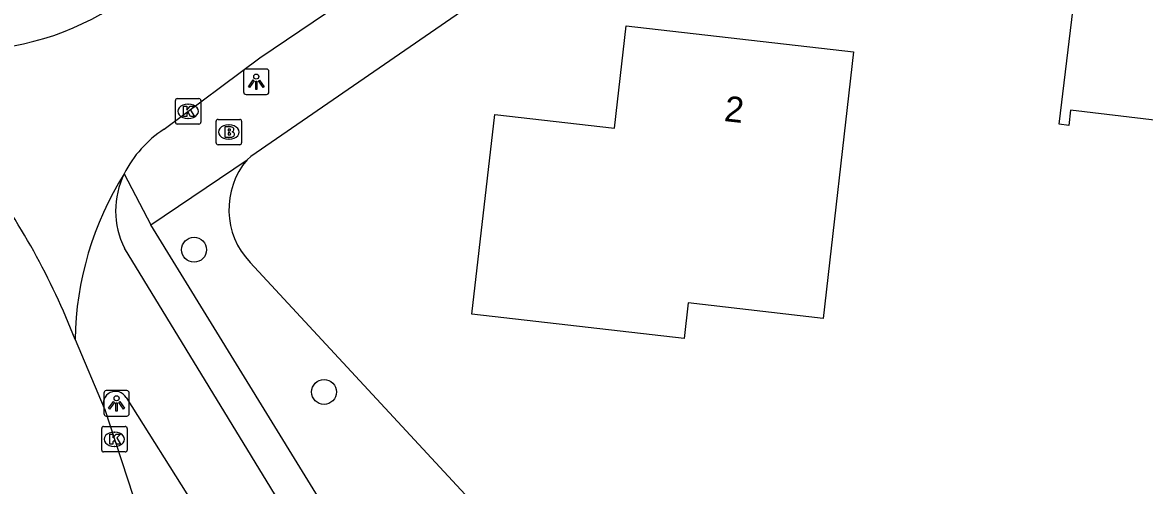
# Model space of a CAD drawing. Extents: x 162398 to 163643, y 386453 to 387397.
# Drawn here: x 162947.59 to 162991.69, y 386518.72 to 386536.91 of the extents above; entities that cross this region are included whole.
import ezdxf

# ---------------------------------------------------------------- set-up
doc = ezdxf.new("R2010")
doc.units = 0
for name, color, linetype in [('IMGEO_Boom', 7, 'Continuous'), ('IMGEO_Brandkraan', 7, 'Continuous'), ('IMGEO_Fietspad_gesloten', 7, 'Continuous'), ('IMGEO_Groenvoorziening', 7, 'Continuous'), ('IMGEO_Kolk', 7, 'Continuous'), ('IMGEO_Lichtpunt', 7, 'Continuous'), ('IMGEO_Pand', 7, 'Continuous'), ('IMGEO_Pand_nummerreeks', 7, 'Continuous'), ('IMGEO_Rijbaan_lokaal_gesloten', 7, 'Continuous'), ('IMGEO_Rijbaan_lokaal_open', 7, 'Continuous'), ('IMGEO_Voetpad_open', 7, 'Continuous')]:
    doc.layers.add(name, color=color, linetype=linetype)

msp = doc.modelspace()

# ---------------------------------------------------------------- linework, layer by layer
at = {"layer": 'IMGEO_Boom'}
for centre in [(162954.337, 386527.981), (162959.444, 386522.394)]:
    msp.add_circle(centre, 0.489, dxfattribs=at)
at = {"layer": 'IMGEO_Brandkraan'}
for p, q in [((162955.202, 386532.178), (162955.202, 386533.03)), ((162955.277, 386533.104), (162956.129, 386533.104)), ((162955.69, 386532.884), (162955.715, 386532.884)), ((162956.203, 386533.03), (162956.203, 386532.178)), ((162956.129, 386532.104), (162955.277, 386532.104)), ((162955.713, 386532.324), (162955.688, 386532.324))]:
    msp.add_line(p, q, dxfattribs=at)
for points in [[(162955.202, 386532.178), (162955.202, 386533.03)], [(162955.277, 386533.104), (162956.129, 386533.104)], [(162955.55, 386532.804), (162955.55, 386532.404), (162955.763, 386532.404)], [(162955.781, 386532.804), (162955.55, 386532.804)], [(162956.203, 386533.03), (162956.203, 386532.178)], [(162955.729, 386532.723), (162955.675, 386532.723), (162955.675, 386532.647)], [(162955.675, 386532.647), (162955.728, 386532.647)], [(162955.737, 386532.571), (162955.675, 386532.571), (162955.675, 386532.49)], [(162955.675, 386532.49), (162955.737, 386532.49)], [(162956.129, 386532.104), (162955.277, 386532.104)]]:
    msp.add_lwpolyline(points, dxfattribs=at)
for centre, radius, start, end in [((162955.279, 386533.028), 0.0765, 91.552, 178.448), ((162955.279, 386533.028), 0.0765, 91.552, 178.448), ((162955.785, 386532.659), 0.145, 59.4692, 91.5367), ((162956.127, 386533.028), 0.0765, 1.552, 88.448), ((162956.127, 386533.028), 0.0765, 1.552, 88.448), ((162955.73, 386532.685), 0.0379, 267.8285, 90.9355), ((162955.738, 386532.53), 0.0404, 269.8759, 90.5077), ((162955.769, 386532.655), 0.251, 268.6676, 293.5347), ((162955.81, 386532.706), 0.0922, 285.5137, 58.1501), ((162955.815, 386532.514), 0.105, 301.3115, 78.989), ((162955.279, 386532.18), 0.0765, 181.552, 268.448), ((162955.279, 386532.18), 0.0765, 181.552, 268.448), ((162956.127, 386532.18), 0.0765, 271.552, 358.448), ((162956.127, 386532.18), 0.0765, 271.552, 358.448)]:
    msp.add_arc(centre, radius, start, end, dxfattribs=at)
for centre, major_axis, ratio, start_param, end_param in [((162955.689, 386532.604), (-0.387, 0.002), 0.722429, 4.712389, 7.853982), ((162955.714, 386532.604), (-0.39, 0.002), 0.717154, 1.570796, 4.712389)]:
    msp.add_ellipse(centre, major_axis=major_axis, ratio=ratio, start_param=start_param, end_param=end_param, dxfattribs=at)
at = {"layer": 'IMGEO_Fietspad_gesloten'}
for points in [[(162963.099, 386509.211), (162951.603, 386528.04)], [(162951.666, 386522.171), (162954.272, 386518.043)]]:
    msp.add_lwpolyline(points, dxfattribs=at)
for centre, radius, start, end in [((162954.521, 386529.516), 3.27, 153.7189, 206.8297), ((162951.247, 386521.94), 0.479, 28.8168, 201.7386)]:
    msp.add_arc(centre, radius, start, end, dxfattribs=at)
at = {"layer": 'IMGEO_Groenvoorziening'}
msp.add_lwpolyline([(162956.539, 386527.481), (162966.805, 386516.396), (162974.368, 386508.176)], dxfattribs=at)
msp.add_arc((162958.727, 386529.567), 3.023, 139.7625, 223.641, dxfattribs=at)
at = {"layer": 'IMGEO_Kolk'}
for p, q in [((162953.602, 386532.992), (162953.602, 386533.844)), ((162953.677, 386533.918), (162954.529, 386533.918)), ((162954.09, 386533.698), (162954.115, 386533.698)), ((162954.603, 386533.844), (162954.603, 386532.992)), ((162954.529, 386532.918), (162953.677, 386532.918)), ((162954.113, 386533.138), (162954.088, 386533.138)), ((162950.705, 386520.112), (162950.705, 386520.964)), ((162950.78, 386521.038), (162951.632, 386521.038)), ((162951.706, 386520.964), (162951.706, 386520.112)), ((162951.193, 386520.818), (162951.218, 386520.818)), ((162951.632, 386520.038), (162950.78, 386520.038)), ((162951.216, 386520.258), (162951.191, 386520.258))]:
    msp.add_line(p, q, dxfattribs=at)
for points in [[(162953.602, 386532.992), (162953.602, 386533.844)], [(162953.677, 386533.918), (162954.529, 386533.918)], [(162954.603, 386533.844), (162954.603, 386532.992)], [(162953.923, 386533.618), (162954.046, 386533.618), (162954.046, 386533.467), (162954.176, 386533.618), (162954.34, 386533.618), (162954.194, 386533.467), (162954.347, 386533.218), (162954.195, 386533.218), (162954.11, 386533.382), (162954.046, 386533.315), (162954.046, 386533.218), (162953.923, 386533.218), (162953.923, 386533.618)], [(162954.529, 386532.918), (162953.677, 386532.918)], [(162950.705, 386520.112), (162950.705, 386520.964)], [(162950.78, 386521.038), (162951.632, 386521.038)], [(162951.706, 386520.964), (162951.706, 386520.112)], [(162951.026, 386520.738), (162951.149, 386520.738), (162951.149, 386520.587), (162951.279, 386520.738), (162951.443, 386520.738), (162951.297, 386520.587), (162951.45, 386520.338), (162951.298, 386520.338), (162951.213, 386520.502), (162951.149, 386520.435), (162951.149, 386520.338), (162951.026, 386520.338), (162951.026, 386520.738)], [(162951.632, 386520.038), (162950.78, 386520.038)]]:
    msp.add_lwpolyline(points, dxfattribs=at)
for centre, start, end in [((162953.679, 386533.842), 91.552, 178.448), ((162953.679, 386533.842), 91.552, 178.448), ((162954.527, 386533.842), 1.552, 88.448), ((162954.527, 386533.842), 1.552, 88.448), ((162953.679, 386532.994), 181.552, 268.448), ((162953.679, 386532.994), 181.552, 268.448), ((162954.527, 386532.994), 271.552, 358.448), ((162954.527, 386532.994), 271.552, 358.448), ((162950.782, 386520.962), 91.552, 178.448), ((162950.782, 386520.962), 91.552, 178.448), ((162951.63, 386520.962), 1.552, 88.448), ((162951.63, 386520.962), 1.552, 88.448), ((162950.782, 386520.114), 181.552, 268.448), ((162950.782, 386520.114), 181.552, 268.448), ((162951.63, 386520.114), 271.552, 358.448), ((162951.63, 386520.114), 271.552, 358.448)]:
    msp.add_arc(centre, 0.0765, start, end, dxfattribs=at)
for centre, major_axis, ratio, start_param, end_param in [((162954.089, 386533.418), (-0.387, 0.002), 0.722429, 4.712389, 7.853982), ((162954.114, 386533.418), (-0.39, 0.002), 0.717154, 1.570796, 4.712389), ((162951.192, 386520.538), (-0.387, 0.002), 0.722429, 4.712389, 7.853982), ((162951.217, 386520.538), (-0.39, 0.002), 0.717154, 1.570796, 4.712389)]:
    msp.add_ellipse(centre, major_axis=major_axis, ratio=ratio, start_param=start_param, end_param=end_param, dxfattribs=at)
at = {"layer": 'IMGEO_Lichtpunt'}
for p, q in [((162957.185, 386535.081), (162956.377, 386535.081)), ((162957.185, 386535.081), (162956.377, 386535.081)), ((162956.283, 386534.986), (162956.283, 386534.179)), ((162956.283, 386534.986), (162956.283, 386534.179)), ((162957.279, 386534.179), (162957.279, 386534.986)), ((162957.279, 386534.179), (162957.279, 386534.986)), ((162956.377, 386534.085), (162957.185, 386534.085)), ((162956.377, 386534.085), (162957.185, 386534.085)), ((162950.791, 386522.351), (162950.791, 386521.544)), ((162950.791, 386522.351), (162950.791, 386521.544)), ((162951.693, 386522.446), (162950.885, 386522.446)), ((162951.693, 386522.446), (162950.885, 386522.446)), ((162951.787, 386521.544), (162951.787, 386522.351)), ((162951.787, 386521.544), (162951.787, 386522.351)), ((162950.885, 386521.45), (162951.693, 386521.45)), ((162950.885, 386521.45), (162951.693, 386521.45))]:
    msp.add_line(p, q, dxfattribs=at)
for points in [[(162956.657, 386534.65), (162956.696, 386534.622), (162956.508, 386534.36), (162956.47, 386534.387), (162956.657, 386534.65)], [(162956.759, 386534.602), (162956.806, 386534.602), (162956.806, 386534.28), (162956.759, 386534.28), (162956.759, 386534.602)], [(162956.869, 386534.622), (162956.907, 386534.649), (162957.094, 386534.387), (162957.055, 386534.359), (162956.869, 386534.622)], [(162951.165, 386522.015), (162951.204, 386521.987), (162951.016, 386521.725), (162950.978, 386521.752), (162951.165, 386522.015)], [(162951.267, 386521.967), (162951.314, 386521.967), (162951.314, 386521.645), (162951.267, 386521.645), (162951.267, 386521.967)], [(162951.377, 386521.987), (162951.415, 386522.014), (162951.602, 386521.752), (162951.563, 386521.724), (162951.377, 386521.987)]]:
    msp.add_lwpolyline(points, dxfattribs=at)
for centre in [(162956.782, 386534.784), (162951.29, 386522.149)]:
    msp.add_circle(centre, 0.0994, dxfattribs=at)
for centre, start, end in [((162956.377, 386534.986), 90, 180), ((162956.377, 386534.986), 90, 180), ((162957.185, 386534.986), 0, 90), ((162957.185, 386534.986), 0, 90), ((162956.377, 386534.179), 180, 270), ((162956.377, 386534.179), 180, 270), ((162957.185, 386534.179), 270, 0), ((162957.185, 386534.179), 270, 360), ((162950.885, 386522.351), 90, 180), ((162950.885, 386522.351), 90, 180), ((162951.693, 386522.351), 0, 90), ((162951.693, 386522.351), 0, 90), ((162950.885, 386521.544), 180, 270), ((162950.885, 386521.544), 180, 270), ((162951.693, 386521.544), 270, 0), ((162951.693, 386521.544), 270, 360)]:
    msp.add_arc(centre, 0.0946, start, end, dxfattribs=at)
at = {"layer": 'IMGEO_Pand'}
for points in [[(163001.321, 386542.76), (163001.052, 386540.228), (162998.472, 386540.537), (162997.774, 386534.71), (162997.227, 386530.143), (162993.138, 386530.633), (162993.342, 386532.335), (162993.003, 386532.376), (162993.071, 386532.95), (162988.786, 386533.463), (162988.714, 386532.864), (162988.339, 386532.909), (162989.079, 386539.091), (162984.88, 386539.594), (162985.731, 386546.698), (162992.373, 386545.903), (162992.279, 386545.12), (162994.506, 386544.853), (162994.732, 386546.737), (162999.151, 386546.208), (162999.218, 386546.769), (163001.714, 386546.47)], [(162979.064, 386525.286), (162973.757, 386525.89), (162973.599, 386524.497), (162965.258, 386525.448), (162966.152, 386533.3), (162970.861, 386532.763), (162971.318, 386536.779), (162980.257, 386535.76), (162979.064, 386525.286)]]:
    msp.add_lwpolyline(points, dxfattribs=at)
at = {"layer": 'IMGEO_Rijbaan_lokaal_gesloten'}
for points in [[(162949.657, 386524.46), (162950.802, 386521.763)], [(162950.802, 386521.763), (162950.81, 386521.744), (162952.385, 386516.942)]]:
    msp.add_lwpolyline(points, dxfattribs=at)
msp.add_arc((162923.677, 386514.401), 27.859, 21.1649, 36.9297, dxfattribs=at)
at = {"layer": 'IMGEO_Rijbaan_lokaal_open'}
msp.add_lwpolyline([(162953.159, 386532.714), (162956.926, 386535.522), (162974.583, 386547.456)], dxfattribs=at)
for centre, radius, start, end in [((162945.377, 386546.492), 10.66, 275.62, 310.8308), ((162955.587, 386528.957), 4.474, 122.869, 153.3377), ((162962.31, 386524.241), 12.654, 147.9058, 179.0063)]:
    msp.add_arc(centre, radius, start, end, dxfattribs=at)
at = {"layer": 'IMGEO_Voetpad_open'}
for points in [[(162986.613, 386552.337), (162956.568, 386531.651), (162956.419, 386531.52)], [(162952.643, 386528.96), (162956.419, 386531.52)], [(162951.589, 386530.964), (162952.643, 386528.96)], [(162964.448, 386509.751), (162952.643, 386528.96)]]:
    msp.add_lwpolyline(points, dxfattribs=at)

# ---------------------------------------------------------------- texts
at = {"layer": 'IMGEO_Pand_nummerreeks'}
msp.add_text('2', height=1, rotation=353.4966, dxfattribs=at).set_placement((162975.14, 386533.042))

doc.saveas('drawing.dxf')
